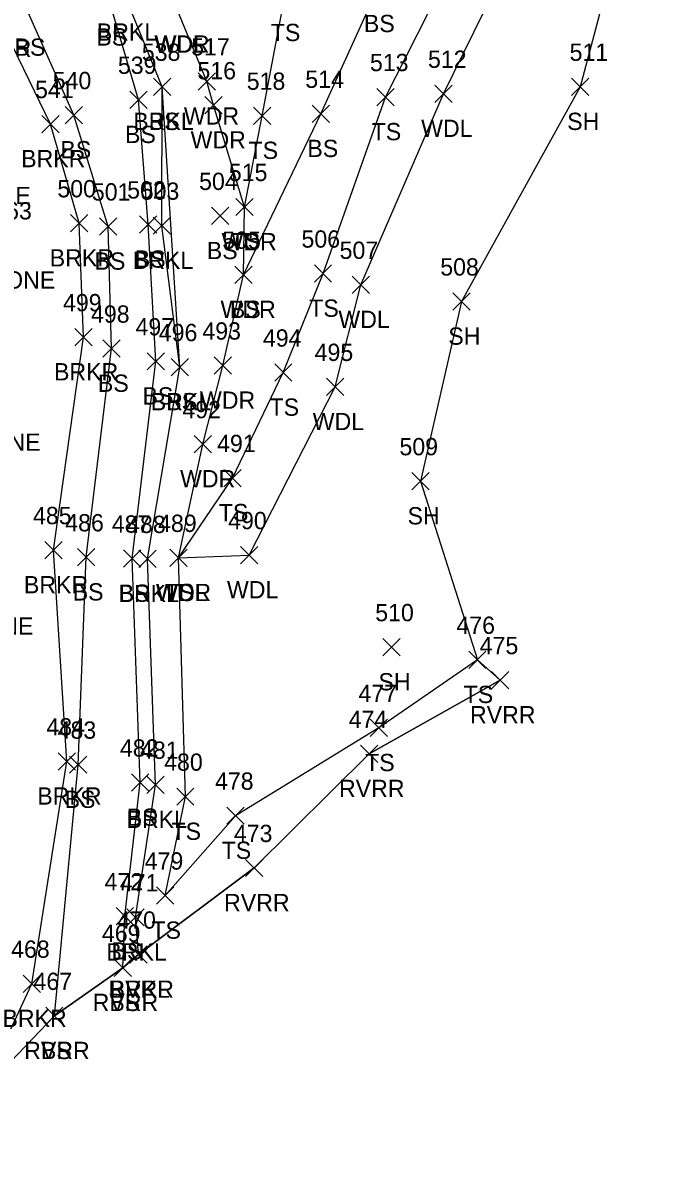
# Model space of a CAD drawing. Extents: x 1482574 to 1485769, y 580696 to 595649.
# Drawn here: x 1483720.7 to 1483793.9, y 584271.3 to 584403.6 of the extents above; entities that cross this region are included whole.
import ezdxf

# ---------------------------------------------------------------- set-up
doc = ezdxf.new("R2010")
doc.units = 0
for name, color, linetype in [('L_A', 7, 'Continuous'), ('L_I', 7, 'Continuous'), ('L_TIC', 7, 'Continuous'), ('LAWA', 7, 'Continuous'), ('LAWE', 7, 'Continuous'), ('LELB', 7, 'Continuous'), ('LSOGP', 7, 'Continuous')]:
    doc.layers.add(name, color=color, linetype=linetype)

msp = doc.modelspace()

# ---------------------------------------------------------------- linework, layer by layer
at = {"layer": 'L_TIC'}
for points in [[(1483740.94, 584395.83), (1483742.94, 584397.83)], [(1483742.94, 584395.83), (1483740.94, 584397.83)], [(1483735.8, 584395.21), (1483737.8, 584397.21)], [(1483737.8, 584395.21), (1483735.8, 584397.21)], [(1483735.8, 584395.21), (1483737.8, 584397.21)], [(1483737.8, 584395.21), (1483735.8, 584397.21)], [(1483768.32, 584394.4), (1483770.32, 584396.4)], [(1483770.32, 584394.4), (1483768.32, 584396.4)], [(1483784.14, 584395.21), (1483786.14, 584397.21)], [(1483786.14, 584395.21), (1483784.14, 584397.21)], [(1483733.04, 584393.7), (1483735.04, 584395.7)], [(1483735.04, 584393.7), (1483733.04, 584395.7)], [(1483741.72, 584393.07), (1483743.72, 584395.07)], [(1483743.72, 584393.07), (1483741.72, 584395.07)], [(1483761.61, 584394.02), (1483763.61, 584396.02)], [(1483763.61, 584394.02), (1483761.61, 584396.02)], [(1483725.58, 584391.93), (1483727.58, 584393.93)], [(1483727.58, 584391.93), (1483725.58, 584393.93)], [(1483747.37, 584391.86), (1483749.37, 584393.86)], [(1483749.37, 584391.86), (1483747.37, 584393.86)], [(1483754.14, 584392.08), (1483756.14, 584394.08)], [(1483756.14, 584392.08), (1483754.14, 584394.08)], [(1483722.89, 584390.9), (1483724.89, 584392.9)], [(1483724.89, 584390.9), (1483722.89, 584392.9)], [(1483745.3, 584381.3), (1483747.3, 584383.3)], [(1483747.3, 584381.3), (1483745.3, 584383.3)], [(1483745.3, 584381.3), (1483747.3, 584383.3)], [(1483747.3, 584381.3), (1483745.3, 584383.3)], [(1483742.5, 584380.27), (1483744.5, 584382.27)], [(1483744.5, 584380.27), (1483742.5, 584382.27)], [(1483726.2, 584379.42), (1483728.2, 584381.42)], [(1483728.2, 584379.42), (1483726.2, 584381.42)], [(1483729.53, 584379.05), (1483731.53, 584381.04)], [(1483731.53, 584379.05), (1483729.53, 584381.04)], [(1483734.18, 584379.28), (1483736.18, 584381.28)], [(1483736.18, 584379.28), (1483734.18, 584381.28)], [(1483735.75, 584379.14), (1483737.75, 584381.14)], [(1483737.75, 584379.14), (1483735.75, 584381.14)], [(1483745.18, 584373.46), (1483747.18, 584375.46)], [(1483747.18, 584373.46), (1483745.18, 584375.46)], [(1483745.18, 584373.46), (1483747.18, 584375.46)], [(1483747.18, 584373.46), (1483745.18, 584375.46)], [(1483754.39, 584373.6), (1483756.39, 584375.6)], [(1483756.39, 584373.6), (1483754.39, 584375.6)], [(1483758.76, 584372.3), (1483760.76, 584374.3)], [(1483760.76, 584372.3), (1483758.76, 584374.3)], [(1483770.39, 584370.37), (1483772.39, 584372.37)], [(1483772.39, 584370.37), (1483770.39, 584372.37)], [(1483726.69, 584366.24), (1483728.69, 584368.24)], [(1483728.69, 584366.24), (1483726.69, 584368.24)], [(1483729.92, 584364.92), (1483731.92, 584366.92)], [(1483731.92, 584364.92), (1483729.92, 584366.92)], [(1483735.07, 584363.45), (1483737.07, 584365.45)], [(1483737.07, 584363.45), (1483735.07, 584365.45)], [(1483737.82, 584362.78), (1483739.82, 584364.78)], [(1483739.82, 584362.78), (1483737.82, 584364.78)], [(1483737.82, 584362.78), (1483739.82, 584364.78)], [(1483739.82, 584362.78), (1483737.82, 584364.78)], [(1483742.8, 584362.96), (1483744.8, 584364.96)], [(1483744.8, 584362.96), (1483742.8, 584364.96)], [(1483749.8, 584362.15), (1483751.8, 584364.15)], [(1483751.8, 584362.15), (1483749.8, 584364.15)], [(1483755.78, 584360.49), (1483757.78, 584362.49)], [(1483757.78, 584360.49), (1483755.78, 584362.49)], [(1483740.49, 584353.87), (1483742.49, 584355.87)], [(1483742.49, 584353.87), (1483740.49, 584355.87)], [(1483743.93, 584349.95), (1483745.93, 584351.95)], [(1483745.93, 584349.95), (1483743.93, 584351.95)], [(1483765.68, 584349.58), (1483767.68, 584351.58)], [(1483767.68, 584349.58), (1483765.68, 584351.58)], [(1483723.21, 584341.61), (1483725.21, 584343.61)], [(1483725.21, 584341.61), (1483723.21, 584343.61)], [(1483727, 584340.78), (1483729, 584342.78)], [(1483729, 584340.78), (1483727, 584342.78)], [(1483732.33, 584340.63), (1483734.33, 584342.63)], [(1483734.33, 584340.63), (1483732.33, 584342.63)], [(1483734.1, 584340.59), (1483736.1, 584342.59)], [(1483736.1, 584340.59), (1483734.1, 584342.59)], [(1483737.69, 584340.71), (1483739.69, 584342.71)], [(1483739.69, 584340.71), (1483737.69, 584342.71)], [(1483737.69, 584340.71), (1483739.69, 584342.71)], [(1483739.69, 584340.71), (1483737.69, 584342.71)], [(1483737.69, 584340.71), (1483739.69, 584342.71)], [(1483739.69, 584340.71), (1483737.69, 584342.71)], [(1483745.86, 584341.03), (1483747.86, 584343.03)], [(1483747.86, 584341.03), (1483745.86, 584343.03)], [(1483762.31, 584330.38), (1483764.31, 584332.38)], [(1483764.31, 584330.38), (1483762.31, 584332.38)], [(1483772.24, 584328.92), (1483774.24, 584330.92)], [(1483774.24, 584328.92), (1483772.24, 584330.92)], [(1483774.88, 584326.57), (1483776.88, 584328.57)], [(1483776.88, 584326.57), (1483774.88, 584328.57)], [(1483760.85, 584321.04), (1483762.85, 584323.04)], [(1483762.85, 584321.04), (1483760.85, 584323.04)], [(1483759.72, 584318.04), (1483761.72, 584320.04)], [(1483761.72, 584318.04), (1483759.72, 584320.04)], [(1483724.76, 584317.17), (1483726.76, 584319.17)], [(1483726.76, 584317.17), (1483724.76, 584319.17)], [(1483726.06, 584316.79), (1483728.06, 584318.79)], [(1483728.06, 584316.79), (1483726.06, 584318.79)], [(1483733.26, 584314.72), (1483735.26, 584316.72)], [(1483735.26, 584314.72), (1483733.26, 584316.72)], [(1483735.02, 584314.47), (1483737.02, 584316.47)], [(1483737.02, 584314.47), (1483735.02, 584316.47)], [(1483738.47, 584313.09), (1483740.47, 584315.09)], [(1483740.47, 584313.09), (1483738.47, 584315.09)], [(1483744.26, 584310.89), (1483746.26, 584312.89)], [(1483746.26, 584310.89), (1483744.26, 584312.89)], [(1483746.44, 584304.84), (1483748.44, 584306.84)], [(1483748.44, 584304.84), (1483746.44, 584306.84)], [(1483736.14, 584301.65), (1483738.14, 584303.65)], [(1483738.14, 584301.65), (1483736.14, 584303.65)], [(1483731.48, 584299.25), (1483733.48, 584301.25)], [(1483733.48, 584299.25), (1483731.48, 584301.25)], [(1483732.7, 584299.13), (1483734.7, 584301.13)], [(1483734.7, 584299.13), (1483732.7, 584301.13)], [(1483733.05, 584294.82), (1483735.05, 584296.82)], [(1483735.05, 584294.82), (1483733.05, 584296.82)], [(1483733.05, 584294.82), (1483735.05, 584296.82)], [(1483735.05, 584294.82), (1483733.05, 584296.82)], [(1483731.24, 584293.29), (1483733.24, 584295.29)], [(1483733.24, 584293.29), (1483731.24, 584295.29)], [(1483731.24, 584293.29), (1483733.24, 584295.29)], [(1483733.24, 584293.29), (1483731.24, 584295.29)], [(1483720.73, 584291.45), (1483722.73, 584293.45)], [(1483722.73, 584291.45), (1483720.73, 584293.45)], [(1483723.32, 584287.73), (1483725.32, 584289.73)], [(1483725.32, 584287.73), (1483723.32, 584289.73)], [(1483723.32, 584287.73), (1483725.32, 584289.73)], [(1483725.32, 584287.73), (1483723.32, 584289.73)]]:
    msp.add_lwpolyline(points, dxfattribs=at)
at = {"layer": 'LAWA'}
for points in [[(1483738.69, 584341.71), (1483746.86, 584342.03), (1483756.78, 584361.49), (1483759.76, 584373.3), (1483769.32, 584395.4), (1483777.48, 584412.06), (1483793.92, 584429.3), (1483786.17, 584435.46), (1483778.83, 584441.19), (1483768.63, 584444.61), (1483750.86, 584431.83), (1483736.75, 584426.24), (1483726.57, 584427.22), (1483732.07, 584411.93), (1483738.52, 584405.15)], [(1483738.69, 584341.71), (1483741.49, 584354.87), (1483743.8, 584363.96), (1483746.18, 584374.46), (1483746.3, 584382.3), (1483742.72, 584394.07), (1483741.94, 584396.83), (1483738.52, 584405.15)]]:
    msp.add_lwpolyline(points, dxfattribs=at)
at = {"layer": 'LAWE'}
for points in [[(1483715.87, 584279.92), (1483721.73, 584292.45), (1483725.76, 584318.17), (1483724.21, 584342.61), (1483727.69, 584367.24), (1483727.2, 584380.42), (1483723.89, 584391.9), (1483717.64, 584404.67), (1483712.95, 584410.16), (1483708.32, 584416.34), (1483698.69, 584427.07), (1483692.24, 584434.35), (1483685.66, 584442.9), (1483682.43, 584443.65), (1483683.31, 584445.86), (1483682.67, 584453.84), (1483683.26, 584456.1)], [(1483734.05, 584295.82), (1483733.7, 584300.13), (1483736.02, 584315.47), (1483735.1, 584341.59), (1483738.82, 584363.78), (1483736.75, 584380.14), (1483736.8, 584396.21), (1483732.59, 584406.54), (1483724.71, 584418.08), (1483716.38, 584426.25), (1483705.06, 584436.66), (1483697.75, 584441.68), (1483691.71, 584447.81), (1483687.63, 584453.75), (1483683.26, 584456.1)], [(1483682.09, 584047.37), (1483679.01, 584062.67), (1483675.83, 584076.1), (1483673.01, 584093.17), (1483673.93, 584111.51), (1483679.64, 584143.96), (1483684.39, 584184.99), (1483689.2, 584212.44), (1483691.45, 584231.01), (1483699.73, 584252.81), (1483710.3, 584271.09), (1483715.87, 584279.92), (1483724.32, 584288.73), (1483732.24, 584294.29), (1483734.05, 584295.82), (1483747.44, 584305.84), (1483760.72, 584319.04), (1483775.88, 584327.57)]]:
    msp.add_lwpolyline(points, dxfattribs=at)
at = {"layer": 'LELB'}
for points in [[(1483746.3, 584382.3), (1483748.37, 584392.86), (1483750.94, 584406.49), (1483759.87, 584426.68), (1483768.63, 584444.61), (1483782.37, 584462.37), (1483792.76, 584482.21), (1483785.99, 584499.63), (1483785.91, 584499.14), (1483779.54, 584515.98), (1483769.91, 584551.9), (1483761.77, 584571.45), (1483746.94, 584596.11), (1483732.73, 584634.39)], [(1483732.24, 584294.29), (1483732.48, 584300.25), (1483734.26, 584315.72), (1483733.33, 584341.63), (1483736.07, 584364.45), (1483735.18, 584380.28), (1483734.04, 584394.7), (1483730.73, 584405.97), (1483723.39, 584416.69), (1483715.19, 584423.16), (1483703.25, 584433.9), (1483696.9, 584439.8), (1483687.52, 584449.42), (1483682.67, 584453.84)], [(1483724.32, 584288.73), (1483727.06, 584317.79), (1483728, 584341.78), (1483730.92, 584365.92), (1483730.53, 584380.05), (1483726.58, 584392.93), (1483721.28, 584404.8), (1483711.4, 584417.59), (1483699.7, 584430.22), (1483693.78, 584436.07), (1483687.09, 584443.92), (1483683.31, 584445.86)], [(1483746.18, 584374.46), (1483755.14, 584393.08), (1483761.68, 584407.53), (1483766.87, 584425.58), (1483778.83, 584441.19)], [(1483773.24, 584329.92), (1483761.85, 584322.04), (1483745.26, 584311.89), (1483737.14, 584302.65), (1483739.47, 584314.09), (1483738.69, 584341.71), (1483744.93, 584350.95), (1483750.8, 584363.15), (1483755.39, 584374.6), (1483762.61, 584395.02), (1483770.02, 584409.61), (1483786.17, 584435.46)], [(1483738.82, 584363.78), (1483736.8, 584396.21)]]:
    msp.add_lwpolyline(points, dxfattribs=at)
at = {"layer": 'LSOGP'}
msp.add_lwpolyline([(1483747.81, 584791.11), (1483748.47, 584752.35), (1483747.92, 584706.63), (1483751.97, 584663.44), (1483757.3, 584599.14), (1483767.37, 584572.22), (1483769.91, 584551.9), (1483779.54, 584515.98), (1483785.99, 584499.63), (1483792.76, 584482.21), (1483793.92, 584429.3), (1483785.14, 584396.21), (1483771.39, 584371.37), (1483766.68, 584350.58), (1483773.24, 584329.92), (1483775.88, 584327.57), (1483760.72, 584319.04), (1483747.44, 584305.84), (1483734.05, 584295.82), (1483732.24, 584294.29), (1483724.32, 584288.73), (1483715.87, 584279.92), (1483710.3, 584271.09)], dxfattribs=at)

# ---------------------------------------------------------------- texts
at = {"layer": 'L_A'}
for s, p in [('BS', (1483760.12, 584402.53)), ('BS', (1483729.17, 584400.97)), ('BRKL', (1483729.23, 584401.54)), ('TS', (1483749.35, 584401.49)), ('BRKR', (1483714.23, 584399.67)), ('BS', (1483719.72, 584399.8)), ('WDR', (1483735.88, 584400.15)), ('WDL', (1483735.94, 584400.15)), ('WDR', (1483739.3, 584391.83)), ('BRKL', (1483733.45, 584391.21)), ('BS', (1483735.24, 584391.21)), ('WDL', (1483766.74, 584390.4)), ('SH', (1483783.63, 584391.21)), ('BS', (1483732.49, 584389.7)), ('WDR', (1483740.08, 584389.07)), ('TS', (1483761.02, 584390.02)), ('BS', (1483725.02, 584387.93)), ('TS', (1483746.78, 584387.86)), ('BS', (1483753.58, 584388.08)), ('BRKR', (1483720.48, 584386.9)), ('STONE', (1483712.38, 584382.63)), ('WDR', (1483743.66, 584377.3)), ('TS', (1483744.71, 584377.3)), ('BS', (1483741.95, 584376.27)), ('BRKR', (1483723.79, 584375.42)), ('BS', (1483728.97, 584375.05)), ('BRKL', (1483733.4, 584375.14)), ('BS', (1483733.62, 584375.28)), ('STONE', (1483715.21, 584372.86)), ('WDR', (1483743.54, 584369.46)), ('BS', (1483744.62, 584369.46)), ('TS', (1483753.8, 584369.6)), ('WDL', (1483757.17, 584368.3)), ('SH', (1483769.88, 584366.37)), ('BRKR', (1483724.28, 584362.24)), ('BS', (1483729.36, 584360.92)), ('BS', (1483734.51, 584359.45)), ('BRKL', (1483735.47, 584358.78)), ('BS', (1483737.26, 584358.78)), ('WDR', (1483741.16, 584358.96)), ('TS', (1483749.21, 584358.15)), ('WDL', (1483754.2, 584356.49)), ('STONE', (1483713.51, 584354.1)), ('WDR', (1483738.86, 584349.87)), ('TS', (1483743.34, 584345.95)), ('SH', (1483765.17, 584345.58)), ('BRKR', (1483720.8, 584337.61)), ('BS', (1483726.44, 584336.78)), ('BRKL', (1483731.75, 584336.59)), ('BS', (1483731.78, 584336.63)), ('WDR', (1483736.06, 584336.71)), ('WDL', (1483736.11, 584336.71)), ('TS', (1483737.1, 584336.71)), ('WDL', (1483744.28, 584337.03)), ('STONE', (1483712.69, 584332.83)), ('SH', (1483761.8, 584326.38)), ('TS', (1483771.65, 584324.92)), ('RVRR', (1483772.39, 584322.57)), ('TS', (1483760.26, 584317.04)), ('RVRR', (1483757.24, 584314.04)), ('BRKR', (1483722.35, 584313.17)), ('BS', (1483725.51, 584312.79)), ('BRKL', (1483732.67, 584310.47)), ('BS', (1483732.71, 584310.72)), ('TS', (1483737.87, 584309.09)), ('TS', (1483743.67, 584306.89)), ('RVRR', (1483743.95, 584300.84)), ('TS', (1483735.55, 584297.65)), ('BRKL', (1483730.34, 584295.13)), ('BS', (1483730.93, 584295.25)), ('RVRR', (1483730.57, 584290.82)), ('BRKL', (1483730.7, 584290.82)), ('RVRR', (1483728.75, 584289.29)), ('BS', (1483730.68, 584289.29)), ('BRKR', (1483718.32, 584287.45)), ('RVRR', (1483720.83, 584283.73)), ('BS', (1483722.76, 584283.73))]:
    msp.add_text(s, height=2, dxfattribs=at).set_placement(p)
at = {"layer": 'L_I'}
for s, p in [('517', (1483740.14, 584399.83)), ('538', (1483734.44, 584399.21)), ('538', (1483734.44, 584399.21)), ('512', (1483767.53, 584398.4)), ('511', (1483783.91, 584399.21)), ('539', (1483731.67, 584397.7)), ('516', (1483740.87, 584397.07)), ('513', (1483760.82, 584398.02)), ('540', (1483724.13, 584395.93)), ('518', (1483746.57, 584395.86)), ('514', (1483753.34, 584396.08)), ('541', (1483722.09, 584394.9)), ('515', (1483744.5, 584385.3)), ('515', (1483744.5, 584385.3)), ('504', (1483741.06, 584384.27)), ('500', (1483724.67, 584383.42)), ('501', (1483728.66, 584383.05)), ('502', (1483732.74, 584383.28)), ('503', (1483734.31, 584383.14)), ('463', (1483717.25, 584380.86)), ('505', (1483743.74, 584377.46)), ('505', (1483743.74, 584377.46)), ('506', (1483752.9, 584377.6)), ('507', (1483757.31, 584376.3)), ('508', (1483768.95, 584374.37)), ('499', (1483725.32, 584370.24)), ('498', (1483728.56, 584368.92)), ('497', (1483733.71, 584367.45)), ('496', (1483736.4, 584366.78)), ('496', (1483736.4, 584366.78)), ('493', (1483741.44, 584366.96)), ('494', (1483748.44, 584366.15)), ('495', (1483754.42, 584364.49)), ('492', (1483739.13, 584357.87)), ('491', (1483743.14, 584353.95)), ('509', (1483764.23, 584353.58)), ('485', (1483721.85, 584345.61)), ('486', (1483725.58, 584344.78)), ('487', (1483730.97, 584344.63)), ('488', (1483732.74, 584344.59)), ('489', (1483736.32, 584344.71)), ('489', (1483736.32, 584344.71)), ('489', (1483736.32, 584344.71)), ('490', (1483744.42, 584345.03)), ('510', (1483761.43, 584334.38)), ('476', (1483770.82, 584332.92)), ('475', (1483773.51, 584330.57)), ('477', (1483759.49, 584325.04)), ('474', (1483758.36, 584322.04)), ('484', (1483723.4, 584321.17)), ('483', (1483724.7, 584320.79)), ('482', (1483731.9, 584318.72)), ('481', (1483734.23, 584318.47)), ('480', (1483737.02, 584317.09)), ('478', (1483742.9, 584314.89)), ('473', (1483745.08, 584308.84)), ('479', (1483734.77, 584305.65)), ('472', (1483730.12, 584303.25)), ('471', (1483731.9, 584303.13)), ('470', (1483731.6, 584298.82)), ('470', (1483731.6, 584298.82)), ('469', (1483729.82, 584297.29)), ('469', (1483729.82, 584297.29)), ('468', (1483719.32, 584295.45)), ('467', (1483721.91, 584291.73)), ('467', (1483721.91, 584291.73))]:
    msp.add_text(s, height=2, dxfattribs=at).set_placement(p)

doc.saveas('drawing.dxf')
